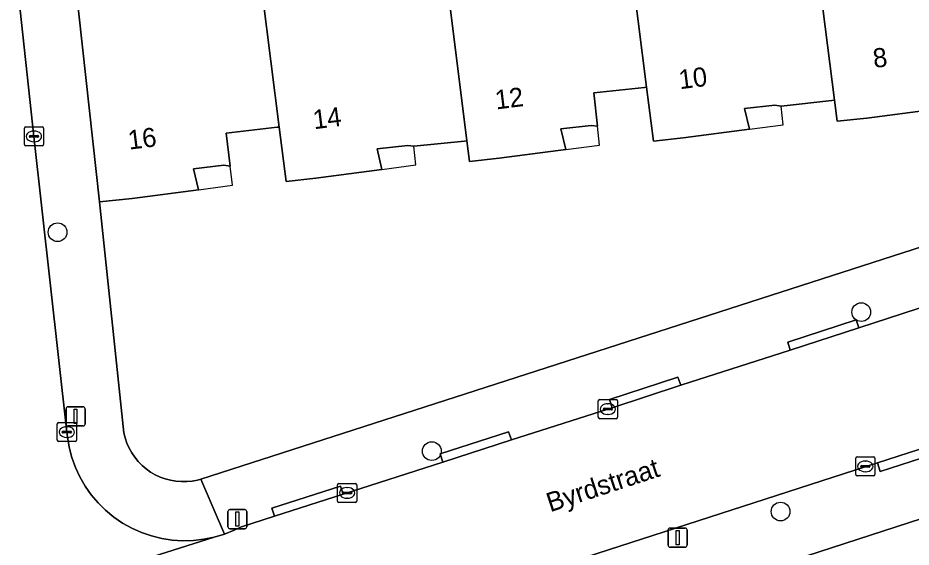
# Model space of a CAD drawing. Extents: x 161248 to 161848, y 384871 to 385383.
# Drawn here: x 161347.65 to 161394.3, y 385046.89 to 385074.55 of the extents above; entities that cross this region are included whole.
import ezdxf

# ---------------------------------------------------------------- set-up
doc = ezdxf.new("R2010")
doc.units = 0
for name, color, linetype in [('IMGEO_Boom', 7, 'Continuous'), ('IMGEO_Erf', 7, 'Continuous'), ('IMGEO_Kolk', 7, 'Continuous'), ('IMGEO_Lichtmast', 7, 'Continuous'), ('IMGEO_Openbare_ruimte_label', 7, 'Continuous'), ('IMGEO_Pand', 7, 'Continuous'), ('IMGEO_Pand_nummerreeks', 7, 'Continuous'), ('IMGEO_Pand_overbouw', 7, 'Continuous'), ('IMGEO_Rijbaan_lokaal_open', 7, 'Continuous'), ('IMGEO_Voetpad_open', 7, 'Continuous')]:
    doc.layers.add(name, color=color, linetype=linetype)

msp = doc.modelspace()

# ---------------------------------------------------------------- linework, layer by layer
at = {"layer": 'IMGEO_Boom'}
for centre in [(161349.729, 385063.347), (161391.692, 385059.173), (161369.27, 385051.906), (161387.48, 385048.747)]:
    msp.add_circle(centre, 0.489, dxfattribs=at)
at = {"layer": 'IMGEO_Erf'}
msp.add_lwpolyline([(161395.445, 385069.768), (161391.989, 385069.316), (161390.427, 385069.158), (161390.289, 385070.246), (161390.152, 385070.231), (161387.506, 385069.939), (161387.187, 385069.987), (161385.596, 385069.808), (161385.852, 385068.735), (161382.387, 385068.277), (161380.842, 385068.105), (161380.486, 385070.921), (161380.373, 385070.909), (161377.734, 385070.637), (161377.919, 385068.889), (161377.597, 385068.925), (161376.01, 385068.756), (161376.26, 385067.675), (161372.789, 385067.223), (161371.242, 385067.048), (161371.106, 385068.129), (161370.967, 385068.115), (161368.329, 385067.844), (161368.015, 385067.887), (161366.42, 385067.711), (161366.667, 385066.632), (161363.208, 385066.176), (161361.665, 385066.004), (161361.306, 385068.843), (161361.193, 385068.83), (161358.539, 385068.524), (161358.738, 385066.796), (161358.411, 385066.845), (161356.831, 385066.667), (161357.09, 385065.569), (161353.62, 385065.114), (161351.915, 385064.931), (161353.188, 385052.87), (161353.255, 385052.594), (161353.346, 385052.326), (161353.462, 385052.066), (161353.599, 385051.818), (161353.759, 385051.584), (161353.938, 385051.364), (161354.137, 385051.162), (161354.353, 385050.978), (161354.584, 385050.813), (161354.829, 385050.671), (161355.086, 385050.551), (161355.353, 385050.454), (161355.627, 385050.381), (161355.907, 385050.333), (161356.19, 385050.311), (161356.473, 385050.313), (161356.756, 385050.341), (161357.034, 385050.395), (161357.211, 385050.442), (161400.77, 385064.501)], dxfattribs=at)
msp.add_lwpolyline([(161417, 385055.584), (161373.417, 385041.421), (161374.342, 385036.357), (161375.419, 385030.464), (161376.296, 385025.659), (161377.093, 385021.299), (161377.39, 385019.671), (161380.984, 385000), (161381.538, 384996.968), (161428.963, 385005.723), (161422.894, 385029.848), (161421.184, 385036.607), (161421.765, 385036.754)], close=True, dxfattribs=at)
at = {"layer": 'IMGEO_Kolk'}
for p, q in [((161347.995, 385067.931), (161347.995, 385068.783)), ((161348.07, 385068.857), (161348.922, 385068.857)), ((161348.996, 385068.783), (161348.996, 385067.931)), ((161348.254, 385068.351), (161348.254, 385068.363)), ((161348.692, 385068.314), (161348.294, 385068.314)), ((161348.297, 385068.4), (161348.695, 385068.4)), ((161348.483, 385068.637), (161348.508, 385068.637)), ((161348.738, 385068.363), (161348.738, 385068.351)), ((161348.922, 385067.857), (161348.07, 385067.857)), ((161348.506, 385068.077), (161348.481, 385068.077)), ((161377.96, 385053.676), (161377.96, 385054.528)), ((161378.035, 385054.602), (161378.887, 385054.602)), ((161378.448, 385054.382), (161378.473, 385054.382)), ((161378.961, 385054.528), (161378.961, 385053.676)), ((161378.219, 385054.096), (161378.219, 385054.108)), ((161378.657, 385054.059), (161378.259, 385054.059)), ((161378.262, 385054.145), (161378.66, 385054.145)), ((161378.471, 385053.822), (161378.446, 385053.822)), ((161378.703, 385054.108), (161378.703, 385054.096)), ((161349.713, 385052.478), (161349.713, 385053.33)), ((161349.788, 385053.404), (161350.64, 385053.404)), ((161350.714, 385053.33), (161350.714, 385052.478)), ((161378.887, 385053.602), (161378.035, 385053.602)), ((161349.972, 385052.898), (161349.972, 385052.91)), ((161350.41, 385052.861), (161350.012, 385052.861)), ((161350.015, 385052.947), (161350.413, 385052.947)), ((161350.201, 385053.184), (161350.226, 385053.184)), ((161350.456, 385052.91), (161350.456, 385052.898)), ((161350.64, 385052.404), (161349.788, 385052.404)), ((161350.224, 385052.624), (161350.199, 385052.624)), ((161391.404, 385050.683), (161391.404, 385051.535)), ((161391.479, 385051.609), (161392.331, 385051.609)), ((161392.405, 385051.535), (161392.405, 385050.683)), ((161391.663, 385051.103), (161391.663, 385051.115)), ((161392.101, 385051.066), (161391.703, 385051.066)), ((161391.706, 385051.152), (161392.104, 385051.152)), ((161391.892, 385051.389), (161391.917, 385051.389)), ((161392.147, 385051.115), (161392.147, 385051.103)), ((161392.331, 385050.609), (161391.479, 385050.609)), ((161391.915, 385050.829), (161391.89, 385050.829)), ((161364.347, 385049.295), (161364.347, 385050.147)), ((161364.422, 385050.221), (161365.274, 385050.221)), ((161365.348, 385050.147), (161365.348, 385049.295)), ((161364.606, 385049.715), (161364.606, 385049.727)), ((161365.044, 385049.678), (161364.646, 385049.678)), ((161364.649, 385049.764), (161365.047, 385049.764)), ((161364.835, 385050.001), (161364.86, 385050.001)), ((161365.09, 385049.727), (161365.09, 385049.715)), ((161365.274, 385049.221), (161364.422, 385049.221)), ((161364.858, 385049.441), (161364.833, 385049.441))]:
    msp.add_line(p, q, dxfattribs=at)
for points in [[(161347.995, 385067.931), (161347.995, 385068.783)], [(161348.07, 385068.857), (161348.922, 385068.857)], [(161348.996, 385068.783), (161348.996, 385067.931)], [(161348.922, 385067.857), (161348.07, 385067.857)], [(161377.96, 385053.676), (161377.96, 385054.528)], [(161378.035, 385054.602), (161378.887, 385054.602)], [(161378.961, 385054.528), (161378.961, 385053.676)], [(161349.713, 385052.478), (161349.713, 385053.33)], [(161349.788, 385053.404), (161350.64, 385053.404)], [(161350.714, 385053.33), (161350.714, 385052.478)], [(161378.887, 385053.602), (161378.035, 385053.602)], [(161350.64, 385052.404), (161349.788, 385052.404)], [(161391.404, 385050.683), (161391.404, 385051.535)], [(161391.479, 385051.609), (161392.331, 385051.609)], [(161392.405, 385051.535), (161392.405, 385050.683)], [(161392.331, 385050.609), (161391.479, 385050.609)], [(161364.347, 385049.295), (161364.347, 385050.147)], [(161364.422, 385050.221), (161365.274, 385050.221)], [(161365.348, 385050.147), (161365.348, 385049.295)], [(161365.274, 385049.221), (161364.422, 385049.221)]]:
    msp.add_lwpolyline(points, dxfattribs=at)
for centre, radius, start, end in [((161348.072, 385068.781), 0.0765, 91.552, 178.448), ((161348.072, 385068.781), 0.0765, 91.552, 178.448), ((161348.92, 385068.781), 0.0765, 1.552, 88.448), ((161348.92, 385068.781), 0.0765, 1.552, 88.448), ((161348.294, 385068.36), 0.0403, 85.8775, 175.7526), ((161348.291, 385068.35), 0.0366, 178.938, 274.7102), ((161348.695, 385068.357), 0.043, 264.8664, 352.4533), ((161348.699, 385068.362), 0.0386, 1.7309, 96.639), ((161348.072, 385067.933), 0.0765, 181.552, 268.448), ((161348.072, 385067.933), 0.0765, 181.552, 268.448), ((161348.92, 385067.933), 0.0765, 271.552, 358.448), ((161348.92, 385067.933), 0.0765, 271.552, 358.448), ((161378.037, 385054.526), 0.0765, 91.552, 178.448), ((161378.037, 385054.526), 0.0765, 91.552, 178.448), ((161378.885, 385054.526), 0.0765, 1.552, 88.448), ((161378.885, 385054.526), 0.0765, 1.552, 88.448), ((161378.259, 385054.105), 0.0403, 85.8775, 175.7526), ((161378.256, 385054.095), 0.0366, 178.938, 274.7102), ((161378.66, 385054.102), 0.043, 264.8664, 352.4533), ((161378.664, 385054.107), 0.0386, 1.7309, 96.639), ((161349.79, 385053.328), 0.0765, 91.552, 178.448), ((161349.79, 385053.328), 0.0765, 91.552, 178.448), ((161350.638, 385053.328), 0.0765, 1.552, 88.448), ((161350.638, 385053.328), 0.0765, 1.552, 88.448), ((161378.037, 385053.678), 0.0765, 181.552, 268.448), ((161378.037, 385053.678), 0.0765, 181.552, 268.448), ((161378.885, 385053.678), 0.0765, 271.552, 358.448), ((161378.885, 385053.678), 0.0765, 271.552, 358.448), ((161350.012, 385052.907), 0.0403, 85.8775, 175.7526), ((161350.009, 385052.897), 0.0366, 178.938, 274.7102), ((161350.413, 385052.904), 0.043, 264.8664, 352.4533), ((161350.417, 385052.909), 0.0386, 1.7309, 96.639), ((161349.79, 385052.48), 0.0765, 181.552, 268.448), ((161349.79, 385052.48), 0.0765, 181.552, 268.448), ((161350.638, 385052.48), 0.0765, 271.552, 358.448), ((161350.638, 385052.48), 0.0765, 271.552, 358.448), ((161391.481, 385051.533), 0.0765, 91.552, 178.448), ((161391.481, 385051.533), 0.0765, 91.552, 178.448), ((161392.329, 385051.533), 0.0765, 1.552, 88.448), ((161392.329, 385051.533), 0.0765, 1.552, 88.448), ((161391.703, 385051.112), 0.0403, 85.8775, 175.7526), ((161391.7, 385051.102), 0.0366, 178.938, 274.7102), ((161392.104, 385051.109), 0.043, 264.8664, 352.4533), ((161392.108, 385051.114), 0.0386, 1.7309, 96.639), ((161391.481, 385050.685), 0.0765, 181.552, 268.448), ((161391.481, 385050.685), 0.0765, 181.552, 268.448), ((161392.329, 385050.685), 0.0765, 271.552, 358.448), ((161392.329, 385050.685), 0.0765, 271.552, 358.448), ((161364.424, 385050.145), 0.0765, 91.552, 178.448), ((161364.424, 385050.145), 0.0765, 91.552, 178.448), ((161365.272, 385050.145), 0.0765, 1.552, 88.448), ((161365.272, 385050.145), 0.0765, 1.552, 88.448), ((161364.646, 385049.724), 0.0403, 85.8775, 175.7526), ((161364.643, 385049.714), 0.0366, 178.938, 274.7102), ((161365.047, 385049.721), 0.043, 264.8664, 352.4533), ((161365.051, 385049.726), 0.0386, 1.7309, 96.639), ((161364.424, 385049.297), 0.0765, 181.552, 268.448), ((161364.424, 385049.297), 0.0765, 181.552, 268.448), ((161365.272, 385049.297), 0.0765, 271.552, 358.448), ((161365.272, 385049.297), 0.0765, 271.552, 358.448)]:
    msp.add_arc(centre, radius, start, end, dxfattribs=at)
for centre, major_axis, ratio, start_param, end_param in [((161348.482, 385068.357), (-0.387, 0.002), 0.722429, 4.712389, 7.853982), ((161348.507, 385068.357), (-0.39, 0.002), 0.717154, 1.570796, 4.712389), ((161378.447, 385054.102), (-0.387, 0.002), 0.722429, 4.712389, 7.853982), ((161378.472, 385054.102), (-0.39, 0.002), 0.717154, 1.570796, 4.712389), ((161350.2, 385052.904), (-0.387, 0.002), 0.722429, 4.712389, 7.853982), ((161350.225, 385052.904), (-0.39, 0.002), 0.717154, 1.570796, 4.712389), ((161391.891, 385051.109), (-0.387, 0.002), 0.722429, 4.712389, 7.853982), ((161391.916, 385051.109), (-0.39, 0.002), 0.717154, 1.570796, 4.712389), ((161364.834, 385049.721), (-0.387, 0.002), 0.722429, 4.712389, 7.853982), ((161364.859, 385049.721), (-0.39, 0.002), 0.717154, 1.570796, 4.712389)]:
    msp.add_ellipse(centre, major_axis=major_axis, ratio=ratio, start_param=start_param, end_param=end_param, dxfattribs=at)
at = {"layer": 'IMGEO_Lichtmast'}
for p, q in [((161350.171, 385053.321), (161350.171, 385054.121)), ((161350.171, 385054.121), (161350.171, 385053.321)), ((161350.271, 385054.221), (161351.061, 385054.221)), ((161351.061, 385054.221), (161350.271, 385054.221)), ((161351.161, 385054.121), (161351.161, 385053.321)), ((161351.161, 385053.321), (161351.161, 385054.121)), ((161351.061, 385053.221), (161350.271, 385053.221)), ((161350.271, 385053.221), (161351.061, 385053.221)), ((161358.619, 385047.952), (161358.619, 385048.752)), ((161358.619, 385048.752), (161358.619, 385047.952)), ((161358.719, 385048.852), (161359.509, 385048.852)), ((161359.509, 385048.852), (161358.719, 385048.852)), ((161359.609, 385048.752), (161359.609, 385047.952)), ((161359.609, 385047.952), (161359.609, 385048.752)), ((161359.509, 385047.852), (161358.719, 385047.852)), ((161358.719, 385047.852), (161359.509, 385047.852)), ((161381.607, 385046.987), (161381.607, 385047.787)), ((161381.607, 385047.787), (161381.607, 385046.987)), ((161381.707, 385047.887), (161382.497, 385047.887)), ((161382.497, 385047.887), (161381.707, 385047.887)), ((161382.597, 385047.787), (161382.597, 385046.987)), ((161382.597, 385046.987), (161382.597, 385047.787)), ((161382.497, 385046.887), (161381.707, 385046.887)), ((161381.707, 385046.887), (161382.497, 385046.887))]:
    msp.add_line(p, q, dxfattribs=at)
for points in [[(161350.591, 385054.096), (161350.741, 385054.096), (161350.741, 385053.346), (161350.591, 385053.346), (161350.591, 385054.096)], [(161359.039, 385048.727), (161359.189, 385048.727), (161359.189, 385047.977), (161359.039, 385047.977), (161359.039, 385048.727)], [(161382.027, 385047.762), (161382.177, 385047.762), (161382.177, 385047.012), (161382.027, 385047.012), (161382.027, 385047.762)]]:
    msp.add_lwpolyline(points, dxfattribs=at)
for centre, start, end in [((161350.271, 385054.121), 90, 180), ((161350.271, 385054.121), 90, 180), ((161351.061, 385054.121), 0, 90), ((161351.061, 385054.121), 360, 90), ((161350.271, 385053.321), 180, 270), ((161350.271, 385053.321), 180, 270), ((161351.061, 385053.321), 270, 0), ((161351.061, 385053.321), 270, 0), ((161358.719, 385048.752), 90, 180), ((161358.719, 385048.752), 90, 180), ((161359.509, 385048.752), 0, 90), ((161359.509, 385048.752), 360, 90), ((161358.719, 385047.952), 180, 270), ((161358.719, 385047.952), 180, 270), ((161359.509, 385047.952), 270, 0), ((161359.509, 385047.952), 270, 0), ((161381.707, 385047.787), 90, 180), ((161381.707, 385047.787), 90, 180), ((161382.497, 385047.787), 0, 90), ((161382.497, 385047.787), 360, 90), ((161381.707, 385046.987), 180, 270), ((161381.707, 385046.987), 180, 270), ((161382.497, 385046.987), 270, 0), ((161382.497, 385046.987), 270, 0)]:
    msp.add_arc(centre, 0.1, start, end, dxfattribs=at)
at = {"layer": 'IMGEO_Pand'}
for points in [[(161399.089, 385079.976), (161393.83, 385079.404), (161393.106, 385086.007), (161388.471, 385085.497), (161389.196, 385078.897), (161390.289, 385070.246), (161390.427, 385069.158), (161391.989, 385069.316), (161395.445, 385069.768), (161395.185, 385070.855), (161396.756, 385071.044), (161397.105, 385070.988), (161396.909, 385072.725), (161399.84, 385073.078)], [(161389.196, 385078.897), (161384.225, 385078.353), (161383.499, 385084.956), (161378.883, 385084.458), (161379.61, 385077.848), (161380.486, 385070.921), (161380.842, 385068.105), (161382.387, 385068.277), (161385.852, 385068.735), (161385.596, 385069.808), (161387.187, 385069.987), (161387.506, 385069.939), (161390.152, 385070.231), (161390.289, 385070.246)], [(161379.61, 385077.848), (161374.64, 385077.304), (161373.914, 385083.906), (161369.294, 385083.399), (161370.015, 385076.798), (161371.106, 385068.129), (161371.242, 385067.048), (161372.789, 385067.223), (161376.26, 385067.675), (161376.01, 385068.756), (161377.597, 385068.925), (161377.919, 385068.889), (161377.734, 385070.637), (161380.373, 385070.909), (161380.486, 385070.921)], [(161370.015, 385076.798), (161365.046, 385076.254), (161364.324, 385082.857), (161359.704, 385082.348), (161360.431, 385075.749), (161361.306, 385068.843), (161361.665, 385066.004), (161363.208, 385066.176), (161366.667, 385066.632), (161366.42, 385067.711), (161368.015, 385067.887), (161368.329, 385067.844), (161370.967, 385068.115), (161371.106, 385068.129)], [(161360.431, 385075.749), (161355.46, 385075.205), (161354.733, 385081.808), (161350.119, 385081.284), (161351.915, 385064.931), (161353.62, 385065.114), (161357.09, 385065.569), (161356.831, 385066.667), (161358.411, 385066.845), (161358.738, 385066.796), (161358.539, 385068.524), (161361.193, 385068.83), (161361.306, 385068.843)]]:
    msp.add_lwpolyline(points, close=True, dxfattribs=at)
at = {"layer": 'IMGEO_Pand_overbouw'}
for points in [[(161387.506, 385069.939), (161387.187, 385069.987), (161385.596, 385069.808), (161385.852, 385068.735), (161387.613, 385068.968)], [(161377.919, 385068.889), (161377.597, 385068.925), (161376.01, 385068.756), (161376.26, 385067.675), (161378.023, 385067.905)], [(161368.326, 385067.844), (161368.015, 385067.887), (161366.42, 385067.711), (161366.667, 385066.632), (161368.437, 385066.865)], [(161358.738, 385066.796), (161358.411, 385066.845), (161356.831, 385066.667), (161357.09, 385065.569), (161358.853, 385065.8)]]:
    msp.add_lwpolyline(points, close=True, dxfattribs=at)
at = {"layer": 'IMGEO_Rijbaan_lokaal_open'}
for points in [[(161338.624, 385041.3), (161357.909, 385047.41), (161357.367, 385047.297), (161356.818, 385047.234), (161356.265, 385047.219), (161355.714, 385047.255), (161355.167, 385047.339), (161354.63, 385047.472), (161354.108, 385047.652), (161353.603, 385047.878), (161353.121, 385048.149), (161352.665, 385048.461), (161352.238, 385048.813), (161351.845, 385049.202), (161351.488, 385049.624), (161351.17, 385050.076), (161350.893, 385050.555), (161350.661, 385051.057), (161350.474, 385051.578), (161350.335, 385052.113), (161350.244, 385052.658), (161350.213, 385052.904), (161348.495, 385068.357), (161346.704, 385084.797)], [(161469.526, 385083.633), (161460.453, 385080.682), (161440.926, 385074.344), (161430.157, 385070.87), (161417.274, 385066.689), (161410.636, 385064.527), (161397.711, 385060.359), (161391.558, 385058.354), (161387.979, 385057.181), (161382.273, 385055.346), (161378.684, 385054.165), (161378.461, 385054.101), (161373.432, 385052.501), (161369.85, 385051.335), (161364.64, 385049.653), (161361.05, 385048.512), (161359.276, 385047.937), (161358.951, 385047.777), (161358.438, 385047.57), (161357.909, 385047.41), (161338.624, 385041.3)], [(161357.402, 385039.915), (161392.542, 385051.29), (161396.313, 385052.511), (161413.996, 385058.235)]]:
    msp.add_lwpolyline(points, dxfattribs=at)
at = {"layer": 'IMGEO_Voetpad_open'}
for points in [[(161346.704, 385084.797), (161348.495, 385068.357), (161350.213, 385052.904), (161350.244, 385052.658), (161350.335, 385052.113), (161350.474, 385051.578), (161350.661, 385051.057), (161350.893, 385050.555), (161351.17, 385050.076), (161351.488, 385049.624), (161351.845, 385049.202), (161352.238, 385048.813), (161352.665, 385048.461), (161353.121, 385048.149), (161353.603, 385047.878), (161354.108, 385047.652), (161354.63, 385047.472), (161355.167, 385047.339), (161355.714, 385047.255), (161356.265, 385047.219), (161356.818, 385047.234), (161357.367, 385047.297), (161357.909, 385047.41), (161358.438, 385047.57), (161357.211, 385050.442), (161357.034, 385050.395), (161356.756, 385050.341), (161356.473, 385050.313), (161356.19, 385050.311), (161355.907, 385050.333), (161355.627, 385050.381), (161355.353, 385050.454), (161355.086, 385050.551), (161354.829, 385050.671), (161354.584, 385050.813), (161354.353, 385050.978), (161354.137, 385051.162), (161353.938, 385051.364), (161353.759, 385051.584), (161353.599, 385051.818), (161353.462, 385052.066), (161353.346, 385052.326), (161353.255, 385052.594), (161353.188, 385052.87), (161351.915, 385064.931), (161350.119, 385081.284)], [(161400.77, 385064.501), (161357.211, 385050.442), (161358.438, 385047.57), (161358.951, 385047.777), (161359.276, 385047.937), (161361.05, 385048.512), (161360.921, 385048.925), (161364.502, 385050.072), (161364.64, 385049.653), (161369.85, 385051.335), (161369.713, 385051.767), (161373.275, 385052.908), (161373.432, 385052.501), (161378.461, 385054.101), (161378.684, 385054.165), (161378.539, 385054.6), (161382.122, 385055.779), (161382.273, 385055.346), (161387.979, 385057.181), (161387.85, 385057.601), (161391.418, 385058.775), (161391.558, 385058.354), (161397.711, 385060.359)], [(161413.996, 385058.235), (161396.313, 385052.511), (161396.46, 385052.054), (161392.688, 385050.838), (161392.542, 385051.29), (161357.402, 385039.915), (161358.178, 385036.469), (161373.417, 385041.421), (161417, 385055.584), (161421.765, 385036.754), (161423.476, 385029.994), (161425.757, 385030.732), (161488.637, 385051.077)]]:
    msp.add_lwpolyline(points, dxfattribs=at)
for points in [[(161387.979, 385057.181), (161391.558, 385058.354), (161391.418, 385058.775), (161387.85, 385057.601)], [(161378.684, 385054.165), (161382.273, 385055.346), (161382.122, 385055.779), (161378.539, 385054.6)], [(161369.85, 385051.335), (161373.432, 385052.501), (161373.275, 385052.908), (161369.713, 385051.767)], [(161392.542, 385051.29), (161392.688, 385050.838), (161396.46, 385052.054), (161396.313, 385052.511)], [(161364.64, 385049.653), (161364.502, 385050.072), (161360.921, 385048.925), (161361.05, 385048.512)]]:
    msp.add_lwpolyline(points, close=True, dxfattribs=at)

# ---------------------------------------------------------------- texts
at = {"layer": 'IMGEO_Openbare_ruimte_label'}
msp.add_text('Byrdstraat', height=1, rotation=18.1268, dxfattribs=at).set_placement((161375.45, 385048.711))
at = {"layer": 'IMGEO_Pand_nummerreeks'}
for s, rotation, p in [('8', 6.9271, (161392.362, 385071.932)), ('10', 7.1448, (161382.222, 385070.82)), ('12', 7.1047, (161372.63, 385069.761)), ('14', 7.1562, (161363.122, 385068.727)), ('16', 7.0302, (161353.464, 385067.661))]:
    msp.add_text(s, height=1, rotation=rotation, dxfattribs=at).set_placement(p)

doc.saveas('drawing.dxf')
